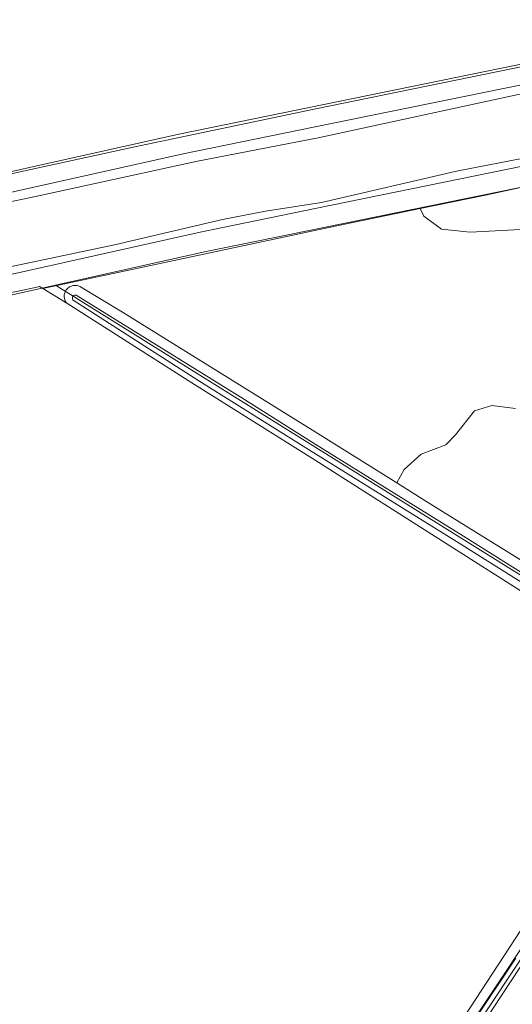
# Model space of a CAD drawing. Header units: metres. Extents: x 250001 to 257773, y 598992 to 609118.
# Tile 396 of 656: x 251949 to 252034, y 604439 to 604609. Entities that reach past the tile are written whole.
import ezdxf
from ezdxf.lldxf.tags import DXFTag

# ---------------------------------------------------------------- set-up
doc = ezdxf.new("R2010")
doc.units = ezdxf.units.M
for name, color, linetype, lineweight in [('B-WE-GR-BOS_LOOF-GV', 252, 'Continuous', 13), ('B-WE-GR-BOUWLAND-GV', 252, 'Continuous', 13), ('B-WE-GR-GROENVOORZIENING-GV', 252, 'Continuous', 18), ('B-WE-KG-GRENS_PERCEEL-G', 150, 'KG-PERCEEL', 18), ('B-WE-OG-TERREIN_ERF-GV', 7, 'Continuous', 18), ('B-WE-OG-WATER-GV', 252, 'Continuous', 18), ('B-WE-OG-WATER_SLOOT-GV', 252, 'Continuous', 18), ('X-XX-AL-REFERENTIE-G', 7, 'Continuous', 18)]:
    doc.layers.add(name, color=color, linetype=linetype, lineweight=lineweight)
doc.styles.get("Standard").update_dxf_attribs({"font": 'NLCS-ISO.ttf'})
tags = doc.linetypes.add('KG-PERCEEL', pattern='A,5.5,-2,["P",Standard,S=1.8,R=0,X=-0.5,Y=-0.9],-2,5.5,-2,[5,NLCS.SHX,S=0.75,R=0,X=0,Y=0],-2', length=19).pattern_tags.tags
tags[6] = DXFTag(74, 10)

# ---------------------------------------------------------------- blocks, each defined once
blk = doc.blocks.new('BS2021-132-Xref-KAD-20210617')
at = {"layer": 'B-WE-KG-GRENS_PERCEEL-G', "flags": 128}
for points in [[(251048.315, 604203.871), (251066.46, 604211.481), (251098.163, 604220.936), (251114.489, 604226.203), (251128.736, 604232.817), (251147.988, 604244.581), (251170.425, 604258.044), (251192.804, 604268.946), (251208.957, 604274.538), (251240.348, 604276.864), (251270.548, 604276.864), (251290.115, 604280.375), (251310.266, 604287.932), (251338.475, 604305.17), (251391.193, 604348.003), (251411.978, 604360.703), (251445.988, 604377.142), (251470.873, 604385.437), (251492.363, 604394.873), (251520.493, 604411.643), (251547.04, 604426.328), (251568.722, 604434.888), (251596.068, 604444.375), (251621.947, 604451.923), (251648.283, 604464.036), (251726.785, 604509.051), (251757.101, 604523.087), (251778.142, 604531.615), (251809.225, 604544.156), (251857.421, 604560.222), (251878.691, 604566.939), (251904.943, 604573.082), (251976.444, 604589.034), (252054.355, 604604.945), (252103.36, 604615.834), (252129.18, 604623.779)], [(251955.118, 604562.965), (251980.865, 604568.709), (252058.794, 604584.623), (252106.53, 604595.23)], [(251035.32, 604149.565), (251034.805, 604151.797), (251034.805, 604153.515), (251038.7, 604163.036), (251044.019, 604172.222), (251048.784, 604178.287), (251058.2, 604185.46), (251073.487, 604191.872), (251104.351, 604201.078), (251122.083, 604206.796), (251138.59, 604214.461), (251158.87, 604226.853), (251180.353, 604239.743), (251200.795, 604249.703), (251213.2, 604253.997), (251241.104, 604256.064), (251272.394, 604256.064), (251295.65, 604260.237), (251319.424, 604269.151), (251350.508, 604288.149), (251403.221, 604330.975), (251421.964, 604342.429), (251453.835, 604357.833), (251478.365, 604366.01), (251501.896, 604376.34), (251530.838, 604393.594), (251555.933, 604407.476), (251575.959, 604415.381), (251602.421, 604424.561), (251629.258, 604432.389), (251657.816, 604445.527), (251736.342, 604490.556), (251765.353, 604503.986), (251785.465, 604512.139), (251816.426, 604524.633), (251863.704, 604540.392), (251884.21, 604546.869), (251909.666, 604552.826), (251955.118, 604562.965)], [(252061.382, 604496.76), (251955.118, 604562.965)], [(252020.38, 604425.44), (252034.62, 604446.79)]]:
    blk.add_lwpolyline(points, dxfattribs=at)
blk = doc.blocks.new('BS2021-132-Xref-BGT-GRIJS-20210617-aangepast')
at = {"layer": 'B-WE-GR-BOS_LOOF-GV', "flags": 128}
for points in [[(252073.788, 604588.171), (252029.381, 604578.52), (252018.119, 604576.175), (252018.739, 604574.898), (252021.793, 604572.619), (252026.73, 604572.1), (252056.02, 604573.69)], [(252034.557, 604541.682), (252030.475, 604542.222), (252027.501, 604541.291), (252024.18, 604537.14), (252022.511, 604535.386), (252018.27, 604533.781), (252015.339, 604531.139), (252014.095, 604528.83), (252019.103, 604525.693), (252040.464, 604512.466)]]:
    blk.add_lwpolyline(points, dxfattribs=at)
at = {"layer": 'B-WE-GR-BOUWLAND-GV', "flags": 128}
for points in [[(251759.911, 604524.019), (251806.213, 604542.011), (251867.099, 604563.483), (251926.789, 604577.718), (251968.54, 604586.767), (251999.814, 604593.328), (252090.355, 604611.849)], [(252051.464, 604500), (252008.354, 604527.4), (252000, 604532.755), (251978.65, 604546.133), (251957.102, 604559.834), (251952.935, 604562.382), (251952.359, 604562.734), (251951.678, 604562.591), (251929.458, 604557.925)], [(252019.093, 604426.555), (252040.26, 604458.93)]]:
    blk.add_lwpolyline(points, dxfattribs=at)
at = {"layer": 'B-WE-GR-GROENVOORZIENING-GV', "flags": 128}
for points in [[(251803.252, 604519.627), (251829.644, 604529.747), (251864.966, 604541.455), (251893.541, 604549.591), (251929.458, 604557.925), (251951.678, 604562.591), (251952.359, 604562.734), (251952.935, 604562.382), (252002.361, 604572.893), (252018.119, 604576.175), (252029.381, 604578.52), (252073.788, 604588.171), (252105.255, 604595.817), (252114.783, 604598.661), (252137.985, 604605.585), (252168.398, 604620.835)], [(252090.355, 604611.849), (251999.814, 604593.328), (251968.54, 604586.767), (251926.789, 604577.718), (251867.099, 604563.483), (251806.213, 604542.011), (251759.911, 604524.019)], [(251779.689, 604528.465), (251810.445, 604540.874), (251858.456, 604556.878), (251879.624, 604563.563), (251905.722, 604569.67), (251977.188, 604585.614), (252000, 604590.273), (252055.117, 604601.529), (252104.249, 604612.446)], [(252165.933, 604623.61), (252137.235, 604608.157), (252107.774, 604599.092), (252058.044, 604588.042), (252000, 604576.189), (251980.121, 604572.129), (251908.887, 604556.238), (251883.276, 604550.245), (251862.612, 604543.717), (251815.206, 604527.915), (251784.14, 604515.379)], [(252056.02, 604573.69), (252026.73, 604572.1), (252021.793, 604572.619), (252018.739, 604574.898), (252018.119, 604576.175), (252002.361, 604572.893), (251952.935, 604562.382), (251957.102, 604559.834), (251956.995, 604559.969), (251956.9, 604560.114), (251956.819, 604560.267), (251956.753, 604560.427), (251956.702, 604560.592), (251956.666, 604560.761), (251956.646, 604560.933), (251956.641, 604561.106), (251956.653, 604561.278), (251956.681, 604561.449), (251956.724, 604561.616), (251956.783, 604561.779), (251956.856, 604561.935), (251956.944, 604562.084), (251957.044, 604562.224), (251957.158, 604562.355), (251957.283, 604562.474), (251957.418, 604562.581), (251957.563, 604562.676), (251957.716, 604562.756), (251957.875, 604562.822), (251958.04, 604562.873), (251958.209, 604562.908), (251958.381, 604562.928), (251958.553, 604562.932), (251958.726, 604562.919), (251958.896, 604562.891), (251959.063, 604562.847), (251959.226, 604562.788), (251959.382, 604562.714), (251959.475, 604562.661), (251966.72, 604558.278), (252000, 604537.66), (252014.095, 604528.83), (252015.339, 604531.139), (252018.27, 604533.781), (252022.511, 604535.386), (252024.18, 604537.14), (252027.501, 604541.291), (252030.475, 604542.222), (252034.557, 604541.682)]]:
    blk.add_lwpolyline(points, dxfattribs=at)
at = {"layer": 'B-WE-OG-TERREIN_ERF-GV', "flags": 128}
blk.add_lwpolyline([(252040.13, 604452.5), (252021.278, 604423.836)], dxfattribs=at)
at = {"layer": 'B-WE-OG-WATER-GV', "flags": 128}
for points in [[(252096.592, 604609.213), (252080.465, 604605.72), (252058.332, 604600.806), (252033.212, 604595.499), (252000.507, 604588.367), (251979.669, 604584.393), (251952.477, 604578.444), (251927.538, 604573.187), (251909.388, 604568.872), (251890.737, 604564.636), (251872.009, 604559.807), (251858.94, 604555.583), (251847.053, 604551.297), (251826.47, 604544.121), (251807.729, 604537.806), (251794.989, 604533.091)], [(251793.508, 604521.454), (251815.298, 604529.295), (251832.63, 604535.575), (251866.865, 604547.124), (251876.381, 604549.853), (251892.224, 604553.792), (251907.45, 604556.989), (251931.249, 604562.399), (251945.29, 604565.749), (251965.306, 604569.928), (251983.999, 604574.302), (251991.411, 604575.76), (252001.094, 604577.228), (252024.4, 604582.619), (252044.603, 604586.577), (252054.815, 604588.695), (252067.95, 604591.976), (252087.051, 604596.405), (252100.738, 604599.428), (252110.366, 604601.259), (252119.523, 604603.804), (252133.127, 604608.278), (252138.338, 604610.589)], [(252038.638, 604453.157), (252019.287, 604424.087)], [(252020.12, 604423.534), (252039.477, 604452.614)], [(252056.817, 604500), (252025.605, 604519.648), (252000, 604535.495), (251987.797, 604543.216), (251958.685, 604561.246), (251958.592, 604561.253), (251958.5, 604561.244), (251958.41, 604561.219), (251958.326, 604561.179), (251958.251, 604561.125), (251958.185, 604561.059), (251958.131, 604560.983), (251958.092, 604560.899), (251958.067, 604560.809), (251958.058, 604560.716), (251958.065, 604560.624), (251958.087, 604560.534), (251958.125, 604560.449), (251958.158, 604560.396), (251979.887, 604546.444), (251999.263, 604534.305), (252024.864, 604518.461), (252056.071, 604498.815)]]:
    blk.add_lwpolyline(points, dxfattribs=at)
at = {"layer": 'B-WE-OG-WATER_SLOOT-GV', "flags": 128}
for points in [[(251784.14, 604515.379), (251815.206, 604527.915), (251862.612, 604543.717), (251883.276, 604550.245), (251908.887, 604556.238), (251980.121, 604572.129), (252000, 604576.189), (252058.044, 604588.042), (252107.774, 604599.092), (252137.235, 604608.157), (252165.933, 604623.61)], [(252104.249, 604612.446), (252055.117, 604601.529), (252000, 604590.273), (251977.188, 604585.614), (251905.722, 604569.67), (251879.624, 604563.563), (251858.456, 604556.878), (251810.445, 604540.874), (251779.689, 604528.465)], [(252138.338, 604610.589), (252133.127, 604608.278), (252119.523, 604603.804), (252110.366, 604601.259), (252100.738, 604599.428), (252087.051, 604596.405), (252067.95, 604591.976), (252054.815, 604588.695), (252044.603, 604586.577), (252024.4, 604582.619), (252001.094, 604577.228), (251991.411, 604575.76), (251983.999, 604574.302), (251965.306, 604569.928), (251945.29, 604565.749), (251931.249, 604562.399), (251907.45, 604556.989), (251892.224, 604553.792), (251876.381, 604549.853), (251866.865, 604547.124), (251832.63, 604535.575), (251815.298, 604529.295), (251793.508, 604521.454)], [(251794.989, 604533.091), (251807.729, 604537.806), (251826.47, 604544.121), (251847.053, 604551.297), (251858.94, 604555.583), (251872.009, 604559.807), (251890.737, 604564.636), (251909.388, 604568.872), (251927.538, 604573.187), (251952.477, 604578.444), (251979.669, 604584.393), (252000.507, 604588.367), (252033.212, 604595.499), (252058.332, 604600.806), (252080.465, 604605.72), (252096.592, 604609.213)], [(252040.464, 604512.466), (252019.103, 604525.693), (252014.095, 604528.83), (252000, 604537.66), (251966.72, 604558.278), (251959.475, 604562.661), (251959.382, 604562.714), (251959.226, 604562.788), (251959.063, 604562.847), (251958.896, 604562.891), (251958.726, 604562.919), (251958.553, 604562.932), (251958.381, 604562.928), (251958.209, 604562.908), (251958.04, 604562.873), (251957.875, 604562.822), (251957.716, 604562.756), (251957.563, 604562.676), (251957.418, 604562.581), (251957.283, 604562.474), (251957.158, 604562.355), (251957.044, 604562.224), (251956.944, 604562.084), (251956.856, 604561.935), (251956.783, 604561.779), (251956.724, 604561.616), (251956.681, 604561.449), (251956.653, 604561.278), (251956.641, 604561.106), (251956.646, 604560.933), (251956.666, 604560.761), (251956.702, 604560.592), (251956.753, 604560.427), (251956.819, 604560.267), (251956.9, 604560.114), (251956.995, 604559.969), (251957.102, 604559.834), (251978.65, 604546.133), (252000, 604532.755), (252008.354, 604527.4), (252051.464, 604500)], [(252040.26, 604458.93), (252019.093, 604426.555)], [(252021.278, 604423.836), (252040.13, 604452.5)], [(252039.477, 604452.614), (252020.12, 604423.534)], [(252019.287, 604424.087), (252038.638, 604453.157)], [(252056.071, 604498.815), (252024.864, 604518.461), (251999.263, 604534.305), (251979.887, 604546.444), (251958.158, 604560.396), (251958.125, 604560.449), (251958.087, 604560.534), (251958.065, 604560.624), (251958.058, 604560.716), (251958.067, 604560.809), (251958.092, 604560.899), (251958.131, 604560.983), (251958.185, 604561.059), (251958.251, 604561.125), (251958.326, 604561.179), (251958.41, 604561.219), (251958.5, 604561.244), (251958.592, 604561.253), (251958.685, 604561.246), (251987.797, 604543.216), (252000, 604535.495), (252025.605, 604519.648), (252056.817, 604500)]]:
    blk.add_lwpolyline(points, dxfattribs=at)

msp = doc.modelspace()

# ---------------------------------------------------------------- block references
at = {"layer": 'X-XX-AL-REFERENTIE-G'}
for name in ['BS2021-132-Xref-BGT-GRIJS-20210617-aangepast', 'BS2021-132-Xref-KAD-20210617']:
    msp.add_blockref(name, (0, 0), dxfattribs=at)

doc.saveas('drawing.dxf')
